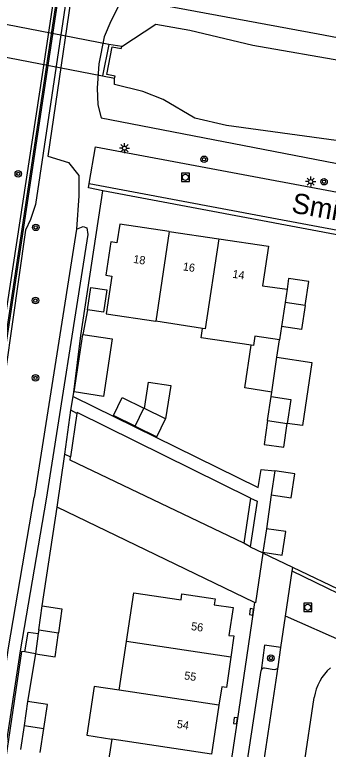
# Model space of a CAD drawing. Extents: x 124000 to 128010, y 398999 to 403000.
# Drawn here: x 126324.4 to 126363.2, y 399560.1 to 399650.9 of the extents above; entities that cross this region are included whole.
import ezdxf

# ---------------------------------------------------------------- set-up
doc = ezdxf.new("R2010")
doc.units = 0
for name, color, linetype in [('gg-afsc-erfafscheiding', 7, 'Continuous'), ('gg-afsc-geluidsscherm', 7, 'Continuous'), ('gg-afsc-hekwerk', 7, 'Continuous'), ('gg-anno-huisnummerreeks BGT', 7, 'Continuous'), ('gg-anno-openbare ruimte label', 7, 'Continuous'), ('gg-bbg-bijgebouw', 7, 'Continuous'), ('gg-bbg-gedigitaliseerde bebouwing', 7, 'Continuous'), ('gg-bbg-hoofdgebouw', 7, 'Continuous'), ('gg-bbg-luifel en loopbrug', 7, 'Continuous'), ('gg-bbg-tussenscheiding', 7, 'Continuous'), ('gg-knt-BGT kruinlijn', 7, 'Continuous'), ('gg-knt-bovenkant onderkant talud', 7, 'Continuous'), ('gg-knt-verharding', 7, 'Continuous'), ('gg-knt-verharding nz', 7, 'Continuous'), ('gg-kntw-bovenkant insteek waterloop', 7, 'Continuous'), ('gg-kntw-waterlijn', 7, 'Continuous'), ('gg-kwrk-duiker nz vlak', 7, 'Continuous'), ('gg-kwrk-uitstroombak niveau min 01', 7, 'Continuous'), ('gt-grn-groengrens', 7, 'Continuous'), ('gt-grn-vlakafsluiter', 7, 'Continuous'), ('gt-grn-weggrens', 7, 'Continuous'), ('gt-symb-boom', 7, 'Continuous'), ('gt-symb-kolk', 7, 'Continuous'), ('gt-symb-lichtmast', 7, 'Continuous'), ('gt-symb-rioolschacht', 7, 'Continuous'), ('gx-grn-maaiveld', 7, 'Continuous')]:
    doc.layers.add(name, color=color, linetype=linetype)

# ---------------------------------------------------------------- blocks, each defined once
blk = doc.blocks.new('gt0-BOOM')
at = {"layer": 'gt-symb-boom'}
for radius in [0.4, 0.2]:
    blk.add_circle((0, 0), radius, dxfattribs=at)
blk = doc.blocks.new('gt0-LMAST')
at = {"layer": 'gt-symb-lichtmast'}
for p, q in [((-0.182, 0.173), (-0.447, 0.438)), ((-0.005, 0.246), (-0.005, 0.621)), ((0.172, 0.173), (0.437, 0.438)), ((-0.255, -0.004), (-0.63, -0.004)), ((-0.182, -0.181), (-0.447, -0.446)), ((-0.005, -0.254), (-0.005, -0.629)), ((0.437, -0.446), (0.172, -0.181)), ((0.245, -0.004), (0.62, -0.004))]:
    blk.add_line(p, q, dxfattribs=at)
blk.add_circle((-0.005, -0.004), 0.25, dxfattribs=at)
blk = doc.blocks.new('gt0-RS')
at = {"layer": 'gt-symb-rioolschacht'}
blk.add_lwpolyline([(-0.5, -0.5), (0.5, -0.5), (0.5, 0.5), (-0.5, 0.5)], close=True, dxfattribs=at)
blk.add_circle((0, 0), 0.375, dxfattribs=at)
blk = doc.blocks.new('gt0-KOLK')
at = {"layer": 'gt-symb-kolk'}
blk.add_lwpolyline([(0, 0), (0.375, 0), (0.375, 0.4), (-0.375, 0.4), (-0.375, 0), (0, 0)], dxfattribs=at)

msp = doc.modelspace()

# ---------------------------------------------------------------- linework, layer by layer
at = {"layer": 'gg-afsc-erfafscheiding'}
msp.add_line((126333.407, 399614.411), (126332.84, 399611.373), dxfattribs=at)
at = {"layer": 'gg-afsc-geluidsscherm'}
for points in [[(126433.522, 399396.193), (126294.266, 399417.89), (126294.312, 399418.568), (126384.69, 400018.495), (126392.393, 400081.874), (126401.389, 400173.179), (126405.812, 400237.067), (126415.183, 400254.387), (126416.933, 400270.191), (126421.505, 400378.061), (126422.448, 400394.046), (126423.962, 400411.149), (126518.093, 400411.476), (126531.613, 400399.449), (126531.513, 400399.337)], [(126433.522, 399396.193), (126433.545, 399396.341), (126294.438, 399418.015), (126294.46, 399418.546), (126384.838, 400018.472), (126392.542, 400081.856), (126401.538, 400173.164), (126405.962, 400237.057), (126415.315, 400254.315), (126417.082, 400270.175), (126421.655, 400378.055), (126422.598, 400394.037), (126424.098, 400410.986), (126518.093, 400411.326), (126531.513, 400399.337)]]:
    msp.add_lwpolyline(points, dxfattribs=at)
at = {"layer": 'gg-afsc-hekwerk'}
for p, q in [((126331.664, 399603.688), (126331.714, 399604.237)), ((126331.664, 399603.688), (126331.714, 399604.237)), ((126326.971, 399571.938), (126326.015, 399566.019))]:
    msp.add_line(p, q, dxfattribs=at)
msp.add_lwpolyline([(126331.664, 399603.688), (126354.534, 399592.465), (126354.9, 399594.71), (126356.584, 399594.524)], dxfattribs=at)
at = {"layer": 'gg-bbg-bijgebouw'}
for p, q in [((126355.675, 399600.749), (126356.107, 399603.711)), ((126340.471, 399602.209), (126340.396, 399602.246)), ((126343.083, 399600.929), (126340.471, 399602.209)), ((126356.584, 399594.524), (126356.146, 399591.542)), ((126355.548, 399587.374), (126355.094, 399584.462)), ((126327.384, 399574.905), (126327.797, 399577.872)), ((126327.384, 399574.905), (126327.316, 399574.419)), ((126327.316, 399574.419), (126326.971, 399571.938)), ((126326.015, 399566.019), (126325.571, 399563.055)), ((126325.571, 399563.055), (126325.127, 399560.091)), ((126327.579, 399559.724), (126328.024, 399562.688))]:
    msp.add_line(p, q, dxfattribs=at)
for points in [[(126333.407, 399614.411), (126333.816, 399617.181), (126335.804, 399616.887), (126335.395, 399614.117), (126333.407, 399614.411)], [(126339.315, 399600.022), (126336.627, 399601.34), (126337.708, 399603.563), (126340.396, 399602.246)], [(126356.107, 399603.711), (126358.551, 399603.353), (126358.119, 399600.391)], [(126339.315, 399600.022), (126342.002, 399598.705), (126343.083, 399600.929)], [(126355.675, 399600.749), (126355.242, 399597.787), (126357.686, 399597.429), (126358.119, 399600.391)], [(126356.146, 399591.542), (126358.594, 399591.176), (126359.033, 399594.158), (126356.584, 399594.524)], [(126355.094, 399584.462), (126357.476, 399584.11), (126357.929, 399587.023), (126355.548, 399587.374)], [(126327.797, 399577.872), (126330.242, 399577.491), (126329.829, 399574.524)], [(126326.971, 399571.938), (126329.416, 399571.556), (126329.829, 399574.524)], [(126328.024, 399562.688), (126328.468, 399565.651), (126326.015, 399566.019)]]:
    msp.add_lwpolyline(points, dxfattribs=at)
at = {"layer": 'gg-bbg-gedigitaliseerde bebouwing'}
msp.add_lwpolyline([(126337.328, 399567.424), (126334.237, 399567.893), (126333.323, 399561.864), (126336.422, 399561.394)], dxfattribs=at)
at = {"layer": 'gg-bbg-hoofdgebouw'}
for p, q in [((126343.532, 399624.091), (126349.661, 399623.174)), ((126347.642, 399612.119), (126341.851, 399612.993)), ((126357.402, 399612.351), (126357.156, 399610.709)), ((126337.328, 399567.424), (126338.233, 399573.453)), ((126349.669, 399565.572), (126348.749, 399559.545)), ((126336.422, 399561.394), (126335.494, 399555.211))]:
    msp.add_line(p, q, dxfattribs=at)
for points in [[(126343.532, 399624.091), (126337.403, 399625.008), (126337.054, 399622.684), (126336.312, 399622.795), (126335.695, 399618.681), (126336.434, 399618.569), (126335.746, 399613.915), (126341.851, 399612.993)], [(126349.661, 399623.174), (126355.79, 399622.257), (126355.058, 399617.387), (126358.091, 399616.944)], [(126360.335, 399614.927), (126360.786, 399617.889), (126358.286, 399618.278), (126358.091, 399616.944)], [(126360.335, 399614.927), (126359.883, 399611.964), (126357.402, 399612.351)], [(126353.657, 399610.028), (126347.464, 399610.945), (126347.642, 399612.119)], [(126357.156, 399610.709), (126354.122, 399611.158), (126353.936, 399609.987), (126353.657, 399610.028)], [(126338.233, 399573.453), (126339.137, 399579.473), (126344.983, 399578.603), (126345.093, 399579.341), (126349.205, 399578.713), (126349.095, 399577.996), (126351.418, 399577.641), (126350.913, 399574.208), (126351.5, 399574.127), (126351.135, 399571.518)], [(126351.135, 399571.518), (126350.608, 399567.753), (126350.014, 399567.836), (126349.669, 399565.572)]]:
    msp.add_lwpolyline(points, dxfattribs=at)
at = {"layer": 'gg-bbg-luifel en loopbrug'}
for p, q in [((126356.836, 399608.571), (126357.156, 399610.709)), ((126356.189, 399604.252), (126356.836, 399608.571)), ((126356.107, 399603.711), (126356.189, 399604.252))]:
    msp.add_line(p, q, dxfattribs=at)
for points in [[(126332.84, 399611.373), (126336.486, 399610.82), (126335.408, 399603.713), (126331.762, 399604.266), (126332.84, 399611.373)], [(126356.189, 399604.252), (126352.857, 399604.757), (126353.657, 399610.028)], [(126356.836, 399608.571), (126361.168, 399607.913), (126359.984, 399600.108), (126358.119, 399600.391)], [(126340.471, 399602.209), (126340.969, 399605.496), (126343.713, 399605.08), (126343.083, 399600.929)]]:
    msp.add_lwpolyline(points, dxfattribs=at)
at = {"layer": 'gg-bbg-tussenscheiding'}
for p, q in [((126343.532, 399624.091), (126341.851, 399612.993)), ((126358.091, 399616.944), (126357.844, 399615.3)), ((126357.844, 399615.3), (126357.402, 399612.351)), ((126360.335, 399614.927), (126357.844, 399615.3)), ((126339.315, 399600.022), (126340.396, 399602.246)), ((126355.675, 399600.749), (126358.119, 399600.391)), ((126327.384, 399574.905), (126329.829, 399574.524)), ((126351.135, 399571.518), (126338.233, 399573.453)), ((126349.669, 399565.572), (126337.328, 399567.424)), ((126325.571, 399563.055), (126328.024, 399562.688)), ((126348.749, 399559.545), (126336.422, 399561.394))]:
    msp.add_line(p, q, dxfattribs=at)
msp.add_lwpolyline([(126349.661, 399623.174), (126347.979, 399612.068), (126347.642, 399612.119)], dxfattribs=at)
at = {"layer": 'gg-knt-BGT kruinlijn'}
for points in [[(126300.242, 399460.061), (126317.155, 399573.618), (126327.853, 399643.472), (126345.991, 399764.256), (126377.209, 399971.201), (126384.168, 400018.601), (126391.597, 400079.17), (126401.015, 400171.969), (126405.272, 400237.075), (126405.836, 400239.447)], [(126332.168, 399665.424), (126332.505, 399664.403), (126326.997, 399627.412), (126326.354, 399625.57), (126325.748, 399624.249), (126321.63, 399595.513), (126311.054, 399526.142)]]:
    msp.add_lwpolyline(points, dxfattribs=at)
at = {"layer": 'gg-knt-bovenkant onderkant talud'}
msp.add_lwpolyline([(126337.055, 399663.773), (126335.755, 399661.999), (126333.916, 399660.765), (126332.52, 399660.668), (126328.5, 399633.374), (126331.078, 399632.608), (126332.337, 399630.998), (126332.355, 399628.505), (126332.067, 399624.359)], dxfattribs=at)
at = {"layer": 'gg-knt-verharding'}
for p, q in [((126333.527, 399629.464), (126333.627, 399630)), ((126335.328, 399629.125), (126333.527, 399629.464)), ((126385.796, 399619.625), (126335.328, 399629.125)), ((126331.366, 399602.029), (126331.664, 399603.688)), ((126330.609, 399596.568), (126331.366, 399602.029)), ((126332.113, 399601.599), (126331.334, 399596.274)), ((126332.113, 399601.599), (126331.366, 399602.029)), ((126329.663, 399590.056), (126330.609, 399596.568)), ((126330.609, 399596.568), (126331.334, 399596.274)), ((126356.146, 399591.542), (126355.548, 399587.374)), ((126353.586, 399591.165), (126352.744, 399585.573)), ((126354.054, 399578.28), (126329.663, 399590.056)), ((126353.539, 399585.148), (126352.744, 399585.573)), ((126355.094, 399584.462), (126355.081, 399584.378)), ((126355.081, 399584.378), (126355.117, 399584.36)), ((126358.786, 399582.601), (126355.117, 399584.36)), ((126358.719, 399582.145), (126358.786, 399582.601)), ((126378.741, 399573.034), (126358.786, 399582.601)), ((126357.904, 399576.578), (126358.719, 399582.145)), ((126357.337, 399572.711), (126357.904, 399576.578)), ((126357.006, 399570.31), (126357.337, 399572.711)), ((126326.971, 399571.938), (126325.656, 399572.157)), ((126349.909, 399536.885), (126354.878, 399569.861)), ((126357.229, 399538.305), (126361.446, 399566.522))]:
    msp.add_line(p, q, dxfattribs=at)
for points in [[(126333.627, 399630), (126355.561, 399625.892), (126385.974, 399620.224), (126385.889, 399619.632)], [(126353.586, 399591.165), (126354.377, 399590.775), (126353.539, 399585.148)], [(126378.85, 399572.981), (126378.741, 399572.434), (126358.719, 399582.145)], [(126354.054, 399578.28), (126353.899, 399577.086), (126351.913, 399563.629), (126348.02, 399537.68)], [(126325.656, 399572.157), (126326.09, 399574.589), (126327.316, 399574.419)], [(126325.656, 399572.157), (126325.266, 399572.222), (126318.447, 399526.506)], [(126357.337, 399572.711), (126355.307, 399572.99), (126354.878, 399569.861)], [(126357.006, 399570.31), (126356.928, 399570.158), (126356.806, 399570.04), (126356.66, 399569.97), (126356.505, 399569.948), (126355.288, 399570.17), (126355.166, 399570.155), (126355.05, 399570.103), (126354.941, 399569.997), (126354.878, 399569.861)]]:
    msp.add_lwpolyline(points, dxfattribs=at)
msp.add_arc((126367.607, 399565.54), 6.239, 131.80852, 170.93992, dxfattribs=at)
at = {"layer": 'gg-knt-verharding nz'}
msp.add_line((126351.83, 399535.831), (126357.006, 399570.31), dxfattribs=at)
for points in [[(126353.586, 399591.165), (126332.133, 399601.738), (126332.113, 399601.599)], [(126352.744, 399585.573), (126331.271, 399595.843), (126331.334, 399596.274)], [(126355.117, 399584.36), (126354.2, 399578.213), (126354.054, 399578.28)]]:
    msp.add_lwpolyline(points, dxfattribs=at)
at = {"layer": 'gg-kntw-bovenkant insteek waterloop'}
for p, q in [((126335.116, 399638.135), (126371.916, 399630.984)), ((126332.067, 399624.359), (126326.816, 399591.238))]:
    msp.add_line(p, q, dxfattribs=at)
for points in [[(126339.034, 399652.698), (126337.335, 399652.079), (126336.286, 399650.066), (126335.46, 399648.124), (126334.803, 399644.783), (126334.618, 399641.802), (126334.699, 399639.737), (126335.116, 399638.135)], [(126391.937, 399642.759), (126361.932, 399648.444), (126339.174, 399652.673)], [(126332.067, 399624.359), (126332.877, 399624.714), (126333.35, 399624.528), (126333.444, 399623.719), (126328.302, 399591.015), (126325.077, 399572.307), (126318.09, 399526.371)], [(126440.492, 399390.061), (126441.486, 399392.554), (126442.659, 399396.473), (126442.835, 399398.872), (126441.861, 399400.992), (126440.956, 399402.498), (126438.557, 399403.971), (126434.182, 399404.897), (126399.798, 399410.376), (126389.452, 399411.435), (126378.388, 399413.262), (126360.318, 399415.739), (126304.318, 399423.704), (126302.171, 399424.161), (126301.705, 399425.225), (126307.402, 399462.554), (126311.526, 399492.391), (126316.901, 399526.627), (126323.667, 399572.649), (126326.816, 399591.238)]]:
    msp.add_lwpolyline(points, dxfattribs=at)
at = {"layer": 'gg-kntw-waterlijn'}
msp.add_lwpolyline([(126337.649, 399646.946), (126341.882, 399649.685), (126346.087, 399648.936), (126353.857, 399647.105), (126365.681, 399645.05), (126379.205, 399641.792), (126389.405, 399639.738)], dxfattribs=at)
at = {"layer": 'gg-kwrk-duiker nz vlak'}
msp.add_line((126268.817, 399656.188), (126335.256, 399643.319), dxfattribs=at)
msp.add_lwpolyline([(126336.066, 399647.185), (126269.604, 399660.093), (126268.817, 399656.188)], dxfattribs=at)
at = {"layer": 'gg-kwrk-uitstroombak niveau min 01'}
for p, q in [((126336.066, 399647.185), (126335.256, 399643.319)), ((126337.649, 399646.946), (126336.066, 399647.185))]:
    msp.add_line(p, q, dxfattribs=at)
for points in [[(126336.776, 399643.009), (126336.828, 399643.26), (126335.793, 399643.475), (126336.483, 399646.892), (126337.596, 399646.68), (126337.649, 399646.946)], [(126335.256, 399643.319), (126336.764, 399643.011), (126336.776, 399643.009)]]:
    msp.add_lwpolyline(points, dxfattribs=at)
at = {"layer": 'gt-grn-groengrens'}
msp.add_lwpolyline([(126331.714, 399604.237), (126332.588, 399611.232), (126335.328, 399629.125)], dxfattribs=at)
at = {"layer": 'gt-grn-vlakafsluiter'}
msp.add_line((126327.797, 399577.872), (126329.663, 399590.056), dxfattribs=at)
at = {"layer": 'gt-grn-weggrens'}
for p, q in [((126353.539, 399585.148), (126355.081, 399584.378)), ((126369.334, 399571.531), (126357.904, 399576.578))]:
    msp.add_line(p, q, dxfattribs=at)
at = {"layer": 'gx-grn-maaiveld'}
for points in [[(126398.115, 399628.501), (126397.216, 399627.868), (126391.999, 399629.171), (126382.874, 399631.754), (126368.095, 399634.776), (126350.62, 399637.167), (126346.704, 399638.088), (126342.785, 399640.399), (126340.27, 399641.366), (126336.74, 399642.237), (126336.776, 399643.009)], [(126333.627, 399630), (126334.418, 399634.53), (126394.891, 399623.236), (126401.322, 399622.03)]]:
    msp.add_lwpolyline(points, dxfattribs=at)

# ---------------------------------------------------------------- block references
at = {"layer": 'gt-symb-boom'}
for p in [(126347.836, 399633.003), (126324.857, 399631.206), (126362.664, 399630.23), (126327.025, 399624.592), (126326.985, 399615.557), (126326.989, 399606.007), (126356.093, 399571.398)]:
    msp.add_blockref('gt0-BOOM', p, dxfattribs=at)
at = {"layer": 'gt-symb-kolk'}
for p, rotation in [((126353.899, 399577.086), 82.60373107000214), ((126351.913, 399563.629), 81.60170902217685)]:
    msp.add_blockref('gt0-KOLK', p, dxfattribs=dict(at, rotation=rotation))
at = {"layer": 'gt-symb-lichtmast'}
for p in [(126337.995, 399634.381), (126361.017, 399630.253)]:
    msp.add_blockref('gt0-LMAST', p, dxfattribs=at)
at = {"layer": 'gt-symb-rioolschacht'}
for p in [(126345.529, 399630.771), (126360.651, 399577.663)]:
    msp.add_blockref('gt0-RS', p, dxfattribs=at)

# ---------------------------------------------------------------- texts
at = {"layer": 'gg-anno-huisnummerreeks BGT'}
for s, rotation, p in [('18', 351.5, (126339.034, 399620.215)), ('16', 351.5, (126345.163, 399619.298)), ('14', 351.5, (126351.292, 399618.381)), ('56', 351.6, (126346.178, 399574.87)), ('55', 351.3, (126345.322, 399568.781)), ('54', 351.3, (126344.412, 399562.786))]:
    msp.add_text(s, height=1, rotation=rotation, dxfattribs=at).set_placement(p)
at = {"layer": 'gg-anno-openbare ruimte label'}
msp.add_text('Smildestraat', height=2.5, rotation=349.9, dxfattribs=at).set_placement((126358.541, 399626.443))

doc.saveas('drawing.dxf')
